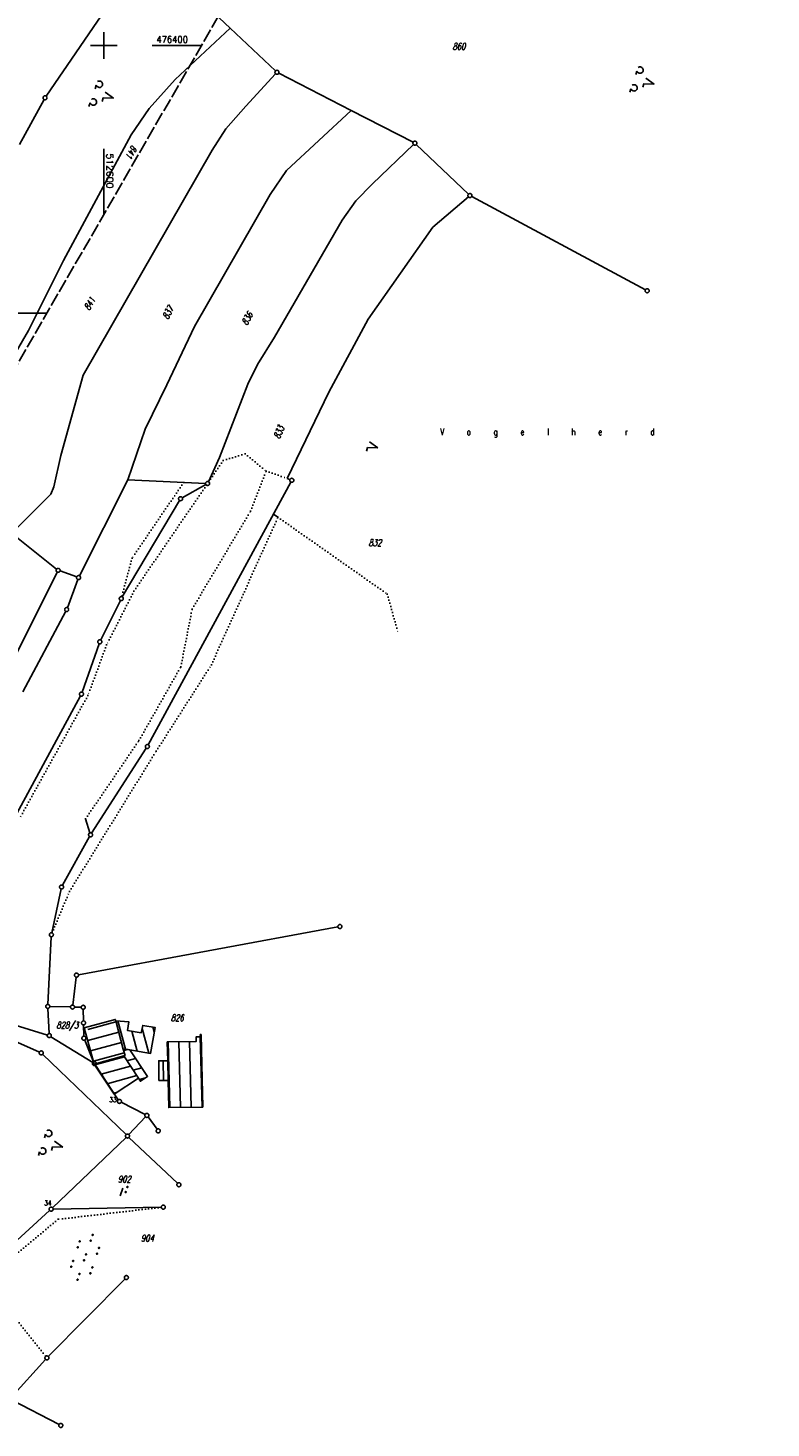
# Model space of a CAD drawing. Extents: x 510526 to 513920, y 467229 to 478797.
# Tile 387 of 467: x 512572 to 512849, y 475883 to 476407. Entities that reach past the tile are written whole.
import ezdxf

# ---------------------------------------------------------------- set-up
doc = ezdxf.new("R2010")
doc.units = 0
doc.header["$LTSCALE"] = 10
doc.header["$MEASUREMENT"] = 0
for name, pattern in [('LT00', [0]), ('LT14', [0.6, 0.5, -0.1]), ('PUNKTX2_STR', [0.6, 0.1, -0.5])]:
    doc.linetypes.add(name, pattern=pattern)
doc.layers.get('0').update_dxf_attribs({"linetype": 'LT00'})
doc.layers.add('-BLATT_88-RAND', color=7, linetype='LT14', plot=False)
for name, color, linetype in [('DFK_BEB_SCHR', 254, 'LT00'), ('DFK_BEBAUUNG', 250, 'LT00'), ('DFK_BES-NAME', 255, 'LT00'), ('DFK_FLUR_NR', 250, 'LT00'), ('DFK_GZPKT', 250, 'LT00'), ('DFK_KATASTER', 250, 'LT00'), ('DFK_NUTZUNG', 250, 'LT00'), ('DFK_NUTZUNGSGRENZE', 70, 'PUNKTX2_STR'), ('DFK_TOPO-SYM', 252, 'LT00'), ('V88_RASTER', 250, 'LT00')]:
    doc.layers.add(name, color=color, linetype=linetype)
doc.styles.get("Standard").update_dxf_attribs({"font": 'romans.shx'})

# ---------------------------------------------------------------- blocks, each defined once
blk = doc.blocks.new('SYMB7201')
at = {"color": 0, "linetype": 'ByBlock'}
for p, q in [((0, 0.385), (-0.11, 0.015)), ((-0.255, -0.385), (-0.115, -0.385)), ((0.445, -0.385), (0.585, -0.385))]:
    blk.add_line(p, q, dxfattribs=at)
for points in [[(0.25, 0.015), (0.11, 0.015), (0, 0.385)], [(-0.393816, -0.383308), (-0.416239, -0.362945), (-0.432849, -0.337617), (-0.442589, -0.308936), (-0.444836, -0.27873), (-0.439449, -0.248923), (-0.426769, -0.221415), (-0.407606, -0.197958), (-0.38318, -0.180047), (-0.355047, -0.168823), (-0.325, -0.165), (-0.294953, -0.168823), (-0.26682, -0.180047), (-0.242394, -0.197959), (-0.223231, -0.221415), (-0.210551, -0.248923), (-0.205164, -0.27873), (-0.207411, -0.308936), (-0.21715, -0.337617), (-0.233761, -0.362945), (-0.256184, -0.383308)], [(0.306185, -0.383308), (0.283761, -0.362945), (0.267151, -0.337617), (0.257411, -0.308936), (0.255164, -0.27873), (0.260552, -0.248923), (0.273231, -0.221415), (0.292394, -0.197958), (0.31682, -0.180047), (0.344953, -0.168823), (0.375, -0.165), (0.405047, -0.168823), (0.43318, -0.180047), (0.457606, -0.197959), (0.476769, -0.221415), (0.489449, -0.248923), (0.494836, -0.27873), (0.492589, -0.308936), (0.48285, -0.337617), (0.466239, -0.362945), (0.443816, -0.383308)]]:
    blk.add_lwpolyline(points, dxfattribs=at)
blk = doc.blocks.new('SYMB7271')
at = {"color": 0, "linetype": 'ByBlock'}
for p, q in [((-0.215, 0.087919), (-0.215, 0.062081)), ((-0.21, 0.057895), (-0.21, 0.092105)), ((-0.205, 0.094164), (-0.205, 0.055836)), ((-0.2, 0.055204), (-0.2, 0.094796)), ((-0.195, 0.094164), (-0.195, 0.055836)), ((-0.19, 0.057895), (-0.19, 0.092105)), ((-0.185, 0.087919), (-0.185, 0.062081)), ((-0.18, 0.074874), (-0.18, 0.075146)), ((-0.015, 0.087919), (-0.015, 0.062081)), ((-0.01, 0.057895), (-0.01, 0.092105)), ((-0.005, 0.094164), (-0.005, 0.055836)), ((0, 0.055204), (0, 0.094796)), ((0.005, 0.094164), (0.005, 0.055836)), ((0.01, 0.057895), (0.01, 0.092105)), ((0.015, 0.087919), (0.015, 0.062081)), ((0.02, 0.074874), (0.02, 0.075146)), ((-0.1, -0.075), (0.2, -0.075))]:
    blk.add_line(p, q, dxfattribs=at)
for points in [[(-0.18, 0.075), (-0.181981, 0.083678), (-0.18753, 0.090637), (-0.19555, 0.094499), (-0.20445, 0.094499), (-0.21247, 0.090637), (-0.218019, 0.083678), (-0.22, 0.075), (-0.218019, 0.066322), (-0.21247, 0.059363), (-0.20445, 0.055501), (-0.19555, 0.055501), (-0.18753, 0.059363), (-0.181981, 0.066322), (-0.18, 0.075)], [(0.00445, 0.094499), (-0.00445, 0.094499), (-0.01247, 0.090637), (-0.018019, 0.083678), (-0.02, 0.075), (-0.018019, 0.066322), (-0.01247, 0.059363), (-0.00445, 0.055501)], [(-0.00445, 0.055501), (0.00445, 0.055501), (0.01247, 0.059363), (0.018019, 0.066322), (0.02, 0.075)], [(0.02, 0.075), (0.018019, 0.083678), (0.01247, 0.090637), (0.00445, 0.094499)]]:
    blk.add_lwpolyline(points, dxfattribs=at)
blk = doc.blocks.new('SYMB7110')
at = {"color": 0, "linetype": 'ByBlock'}
for p, q in [((-0.9, 0.012919), (-0.9, -0.012919)), ((-0.895, -0.017106), (-0.895, 0.017105)), ((-0.89, 0.019164), (-0.89, -0.019164)), ((-0.885, -0.019797), (-0.885, 0.019796)), ((-0.88, 0.019164), (-0.88, -0.019164)), ((-0.875, -0.017106), (-0.875, 0.017105)), ((-0.87, 0.012919), (-0.87, -0.012919)), ((-0.865, -0.000126), (-0.865, 0.000145)), ((-0.67, 0.012919), (-0.67, -0.012919)), ((-0.665, -0.017106), (-0.665, 0.017105)), ((-0.66, 0.019164), (-0.66, -0.019164)), ((-0.655, -0.019797), (-0.655, 0.019796)), ((-0.65, 0.019164), (-0.65, -0.019164)), ((-0.645, -0.017106), (-0.645, 0.017105)), ((-0.64, 0.012919), (-0.64, -0.012919)), ((-0.635, -0.000126), (-0.635, 0.000145)), ((-0.515, 0.392919), (-0.515, 0.367081)), ((-0.51, 0.362895), (-0.51, 0.397105)), ((-0.505, 0.399164), (-0.505, 0.360836)), ((-0.5, 0.360204), (-0.5, 0.399796)), ((-0.495, 0.399164), (-0.495, 0.360836)), ((-0.49, 0.362895), (-0.49, 0.397105)), ((-0.485, 0.392919), (-0.485, 0.367081)), ((-0.48, 0.379874), (-0.48, 0.380145)), ((-0.285, 0.392919), (-0.285, 0.367081)), ((-0.28, 0.362895), (-0.28, 0.397105)), ((-0.275, 0.399164), (-0.275, 0.360836)), ((-0.27, 0.360204), (-0.27, 0.399796)), ((-0.265, 0.399164), (-0.265, 0.360836)), ((-0.26, 0.362895), (-0.26, 0.397105)), ((-0.255, 0.392919), (-0.255, 0.367081)), ((-0.25, 0.379874), (-0.25, 0.380146)), ((-0.13, 0.012919), (-0.13, -0.012919)), ((-0.125, -0.017105), (-0.125, 0.017105)), ((-0.12, 0.019164), (-0.12, -0.019164)), ((-0.115, -0.019796), (-0.115, 0.019796)), ((-0.11, 0.019164), (-0.11, -0.019164)), ((-0.105, -0.017105), (-0.105, 0.017105)), ((-0.1, 0.012919), (-0.1, -0.012919)), ((-0.095, -0.000126), (-0.095, 0.000146)), ((0.1, 0.012919), (0.1, -0.012919)), ((0.105, -0.017105), (0.105, 0.017105)), ((0.11, 0.019164), (0.11, -0.019164)), ((0.115, -0.019796), (0.115, 0.019796)), ((0.12, 0.019164), (0.12, -0.019164)), ((0.125, -0.017105), (0.125, 0.017105)), ((0.13, 0.012919), (0.13, -0.012919)), ((0.135, -0.000126), (0.135, 0.000146)), ((0.255, 0.392919), (0.255, 0.367081)), ((0.26, 0.362895), (0.26, 0.397105)), ((0.265, 0.399164), (0.265, 0.360836)), ((0.27, 0.360204), (0.27, 0.399796)), ((0.275, 0.399164), (0.275, 0.360836)), ((0.28, 0.362895), (0.28, 0.397105)), ((0.285, 0.392919), (0.285, 0.367081)), ((0.29, 0.379874), (0.29, 0.380145)), ((0.485, 0.392919), (0.485, 0.367081)), ((0.49, 0.362895), (0.49, 0.397105)), ((0.495, 0.399164), (0.495, 0.360836)), ((0.5, 0.360204), (0.5, 0.399796)), ((0.505, 0.399164), (0.505, 0.360836)), ((0.51, 0.362895), (0.51, 0.397105)), ((0.515, 0.392919), (0.515, 0.367081)), ((0.52, 0.379874), (0.52, 0.380146)), ((0.64, 0.012919), (0.64, -0.012919)), ((0.645, -0.017105), (0.645, 0.017105)), ((0.65, 0.019164), (0.65, -0.019164)), ((0.655, -0.019796), (0.655, 0.019796)), ((0.66, 0.019164), (0.66, -0.019164)), ((0.665, -0.017105), (0.665, 0.017105)), ((0.67, 0.012919), (0.67, -0.012919)), ((0.675, -0.000126), (0.675, 0.000146)), ((0.87, 0.012919), (0.87, -0.012919)), ((0.875, -0.017105), (0.875, 0.017105)), ((0.88, 0.019164), (0.88, -0.019164)), ((0.885, -0.019796), (0.885, 0.019796)), ((0.89, 0.019164), (0.89, -0.019164)), ((0.895, -0.017105), (0.895, 0.017105)), ((0.9, 0.012919), (0.9, -0.012919)), ((0.905, -0.000126), (0.905, 0.000146)), ((-0.515, -0.367081), (-0.515, -0.392919)), ((-0.51, -0.397105), (-0.51, -0.362895)), ((-0.505, -0.360836), (-0.505, -0.399164)), ((-0.5, -0.399796), (-0.5, -0.360204)), ((-0.495, -0.360836), (-0.495, -0.399164)), ((-0.49, -0.397106), (-0.49, -0.362895)), ((-0.485, -0.367081), (-0.485, -0.392919)), ((-0.48, -0.380126), (-0.48, -0.379855)), ((-0.285, -0.367081), (-0.285, -0.392919)), ((-0.28, -0.397105), (-0.28, -0.362895)), ((-0.275, -0.360836), (-0.275, -0.399164)), ((-0.27, -0.399796), (-0.27, -0.360204)), ((-0.265, -0.360836), (-0.265, -0.399164)), ((-0.26, -0.397105), (-0.26, -0.362895)), ((-0.255, -0.367081), (-0.255, -0.392919)), ((-0.25, -0.380126), (-0.25, -0.379855)), ((0.255, -0.367081), (0.255, -0.392919)), ((0.26, -0.397105), (0.26, -0.362895)), ((0.265, -0.360836), (0.265, -0.399164)), ((0.27, -0.399796), (0.27, -0.360204)), ((0.275, -0.360836), (0.275, -0.399164)), ((0.28, -0.397105), (0.28, -0.362895)), ((0.285, -0.367081), (0.285, -0.392919)), ((0.29, -0.380126), (0.29, -0.379855)), ((0.485, -0.367081), (0.485, -0.392919)), ((0.49, -0.397105), (0.49, -0.362895)), ((0.495, -0.360836), (0.495, -0.399164)), ((0.5, -0.399796), (0.5, -0.360204)), ((0.505, -0.360836), (0.505, -0.399164)), ((0.51, -0.397105), (0.51, -0.362895)), ((0.515, -0.367081), (0.515, -0.392919)), ((0.52, -0.380126), (0.52, -0.379855))]:
    blk.add_line(p, q, dxfattribs=at)
for points in [[(-0.865, 0), (-0.866981, 0.008678), (-0.87253, 0.015637), (-0.88055, 0.019498), (-0.88945, 0.019498), (-0.89747, 0.015637), (-0.903019, 0.008678), (-0.905, 0)], [(-0.905, 0), (-0.903019, -0.008678), (-0.89747, -0.015637), (-0.88945, -0.019499), (-0.88055, -0.019499), (-0.87253, -0.015637), (-0.866981, -0.008678), (-0.865, 0)], [(-0.635, 0), (-0.636981, 0.008678), (-0.64253, 0.015637), (-0.65055, 0.019498), (-0.65945, 0.019498), (-0.66747, 0.015637), (-0.673019, 0.008678), (-0.675, 0)], [(-0.675, 0), (-0.673019, -0.008678), (-0.66747, -0.015637), (-0.65945, -0.019499), (-0.65055, -0.019499), (-0.64253, -0.015637), (-0.636981, -0.008678), (-0.635, 0)], [(-0.48, 0.38), (-0.481981, 0.388678), (-0.48753, 0.395637), (-0.49555, 0.399499), (-0.50445, 0.399499), (-0.51247, 0.395637), (-0.518019, 0.388678), (-0.52, 0.38), (-0.518019, 0.371322), (-0.51247, 0.364363), (-0.50445, 0.360501), (-0.49555, 0.360501), (-0.48753, 0.364363), (-0.481981, 0.371322), (-0.48, 0.38)], [(-0.25, 0.38), (-0.251981, 0.388678), (-0.25753, 0.395637), (-0.26555, 0.399499), (-0.27445, 0.399499), (-0.28247, 0.395637), (-0.288019, 0.388678), (-0.29, 0.38), (-0.288019, 0.371322), (-0.28247, 0.364363), (-0.27445, 0.360501), (-0.26555, 0.360501), (-0.25753, 0.364363), (-0.251981, 0.371322), (-0.25, 0.38)], [(-0.095, 0), (-0.096981, 0.008678), (-0.10253, 0.015637), (-0.11055, 0.019499), (-0.11945, 0.019499), (-0.12747, 0.015637), (-0.133019, 0.008678), (-0.135, 0)], [(-0.135, 0), (-0.133019, -0.008678), (-0.12747, -0.015637), (-0.11945, -0.019499), (-0.11055, -0.019499), (-0.10253, -0.015637), (-0.096981, -0.008678), (-0.095, 0)], [(0.135, 0), (0.133019, 0.008678), (0.12747, 0.015637), (0.11945, 0.019499), (0.11055, 0.019499), (0.10253, 0.015637), (0.096981, 0.008678), (0.095, 0)], [(0.095, 0), (0.096981, -0.008678), (0.10253, -0.015637), (0.11055, -0.019499), (0.11945, -0.019499), (0.12747, -0.015637), (0.133019, -0.008678), (0.135, 0)], [(0.29, 0.38), (0.288019, 0.388678), (0.28247, 0.395637), (0.27445, 0.399499), (0.26555, 0.399499), (0.25753, 0.395637), (0.251981, 0.388678), (0.25, 0.38), (0.251981, 0.371322), (0.25753, 0.364363), (0.26555, 0.360501), (0.27445, 0.360501), (0.28247, 0.364363), (0.288019, 0.371322), (0.29, 0.38)], [(0.52, 0.38), (0.518019, 0.388678), (0.51247, 0.395637), (0.50445, 0.399499), (0.495549, 0.399499), (0.48753, 0.395637), (0.481981, 0.388678), (0.48, 0.38), (0.481981, 0.371322), (0.48753, 0.364363), (0.495549, 0.360501), (0.50445, 0.360501), (0.51247, 0.364363), (0.518019, 0.371322), (0.52, 0.38)], [(0.675, 0), (0.673019, 0.008678), (0.66747, 0.015637), (0.65945, 0.019499), (0.65055, 0.019499), (0.64253, 0.015637), (0.636981, 0.008678), (0.635, 0)], [(0.635, 0), (0.636981, -0.008678), (0.64253, -0.015637), (0.65055, -0.019499), (0.65945, -0.019499), (0.66747, -0.015637), (0.673019, -0.008678), (0.675, 0)], [(0.905, 0), (0.903019, 0.008678), (0.89747, 0.015637), (0.88945, 0.019499), (0.88055, 0.019499), (0.87253, 0.015637), (0.866981, 0.008678), (0.865, 0)], [(0.865, 0), (0.866981, -0.008678), (0.87253, -0.015637), (0.88055, -0.019499), (0.88945, -0.019499), (0.89747, -0.015637), (0.903019, -0.008678), (0.905, 0)], [(-0.48, -0.38), (-0.481981, -0.371322), (-0.48753, -0.364363), (-0.49555, -0.360501), (-0.50445, -0.360501), (-0.51247, -0.364363), (-0.518019, -0.371322), (-0.52, -0.38), (-0.518019, -0.388678), (-0.51247, -0.395637), (-0.50445, -0.399499), (-0.49555, -0.399499), (-0.48753, -0.395637), (-0.481981, -0.388678), (-0.48, -0.38)], [(-0.25, -0.38), (-0.251981, -0.371322), (-0.25753, -0.364363), (-0.26555, -0.360501), (-0.27445, -0.360501), (-0.28247, -0.364363), (-0.288019, -0.371322), (-0.29, -0.38), (-0.288019, -0.388678), (-0.28247, -0.395637), (-0.27445, -0.399499), (-0.26555, -0.399499), (-0.25753, -0.395637), (-0.251981, -0.388678), (-0.25, -0.38)], [(0.29, -0.38), (0.288019, -0.371322), (0.28247, -0.364363), (0.27445, -0.360501), (0.26555, -0.360501), (0.25753, -0.364363), (0.251981, -0.371322), (0.25, -0.38), (0.251981, -0.388678), (0.25753, -0.395637), (0.26555, -0.399499), (0.27445, -0.399499), (0.28247, -0.395637), (0.288019, -0.388678), (0.29, -0.38)], [(0.52, -0.38), (0.518019, -0.371322), (0.51247, -0.364363), (0.50445, -0.360501), (0.495549, -0.360501), (0.48753, -0.364363), (0.481981, -0.371322), (0.48, -0.38), (0.481981, -0.388678), (0.48753, -0.395637), (0.495549, -0.399499), (0.50445, -0.399499), (0.51247, -0.395637), (0.518019, -0.388678), (0.52, -0.38)]]:
    blk.add_lwpolyline(points, dxfattribs=at)
blk = doc.blocks.new('SYMB7222')
at = {"color": 0, "linetype": 'ByBlock'}
blk.add_line((0, 0.185), (-0.11, -0.185), dxfattribs=at)
blk.add_lwpolyline([(0.25, -0.185), (0.11, -0.185), (0, 0.185)], dxfattribs=at)
blk = doc.blocks.new('SYMB7010')
at = {"color": 0, "linetype": 'ByBlock'}
for points in [[(-0.031408, 0.499213), (-0.093728, 0.49134), (-0.15457, 0.475719), (-0.212975, 0.452595), (-0.268021, 0.422333), (-0.31884, 0.385411), (-0.36463, 0.342411), (-0.40467, 0.29401), (-0.438329, 0.240973), (-0.465074, 0.184136), (-0.484486, 0.124395), (-0.496256, 0.062692), (-0.5002, 0)], [(-0.5002, 0), (-0.496256, -0.062692), (-0.484486, -0.124395), (-0.465075, -0.184136), (-0.438329, -0.240973), (-0.404671, -0.29401), (-0.36463, -0.342411), (-0.31884, -0.385411), (-0.268021, -0.422333), (-0.212975, -0.452595), (-0.154571, -0.475719), (-0.093728, -0.49134), (-0.031408, -0.499213), (0.031408, -0.499213)], [(0.5002, 0), (0.496256, 0.062692), (0.484485, 0.124395), (0.465074, 0.184136), (0.438329, 0.240973), (0.40467, 0.29401), (0.36463, 0.342411), (0.31884, 0.385411), (0.268021, 0.422333), (0.212975, 0.452595), (0.15457, 0.475719), (0.093728, 0.49134), (0.031408, 0.499213), (-0.031408, 0.499213)], [(0.031408, -0.499213), (0.093728, -0.491341), (0.15457, -0.475719), (0.212975, -0.452595), (0.268021, -0.422333), (0.31884, -0.385411), (0.36463, -0.342411), (0.404671, -0.294011), (0.438329, -0.240974), (0.465075, -0.184136), (0.484486, -0.124395), (0.496256, -0.062692), (0.500201, 0)]]:
    blk.add_lwpolyline(points, dxfattribs=at)

msp = doc.modelspace()

# ---------------------------------------------------------------- linework, layer by layer
at = {"layer": '-BLATT_88-RAND'}
msp.add_lwpolyline([(512755.75, 477179.71), (512292.82, 476378.88), (512541.3, 476235.25), (513004.22, 477036.08), (512755.75, 477179.71)], dxfattribs=at)
at = {"layer": 'DFK_BEB_SCHR'}
for p, q in [((512604.54, 476035.11), (512593.98, 476032.26)), ((512605.27, 476035.44), (512608.1, 476024.92)), ((512614.31, 476032.63), (512616.78, 476023.43)), ((512618.87, 476031.09), (512618.33, 476033.11)), ((512593.99, 476028.11), (512605.57, 476031.25)), ((512606.61, 476027.39), (512595.04, 476024.25)), ((512612.44, 476024.17), (512610.43, 476031.65)), ((512624.07, 476027.62), (512624.71, 476003.09)), ((512628.71, 476003.14), (512628.07, 476027.67)), ((512632.07, 476027.71), (512632.71, 476003.19)), ((512636.71, 476003.25), (512636.03, 476029.51)), ((512596.09, 476020.39), (512607.65, 476023.53)), ((512607.67, 476022.03), (512596.6, 476019)), ((512608.9, 476024.78), (512607.42, 476024.38)), ((512598.95, 476015.49), (512610, 476018.52)), ((512608.64, 476020.57), (512611.84, 476021.43)), ((512614.18, 476017.92), (512610.97, 476017.05)), ((512622.18, 476020.57), (512622.34, 476013.21)), ((512612.32, 476015.01), (512601.3, 476011.99)), ((512613.29, 476013.54), (512615.53, 476014.14)), ((512603.65, 476008.49), (512605.1, 476008.88))]:
    msp.add_line(p, q, dxfattribs=at)
at = {"layer": 'DFK_BEBAUUNG'}
for points in [[(512607.93, 476022.49, 0), (512607.45, 476022.36, 0), (512596.38, 476019.33, 0), (512592.7, 476032.84, 0), (512604.29, 476035.98, 0), (512604.43, 476035.51, 0), (512607.29, 476024.87, 0), (512607.93, 476022.49, 0)], [(512607.29, 476024.87, 0), (512604.43, 476035.51, 0), (512609.33, 476035.13, 0), (512608.81, 476031.93, 0), (512614.01, 476031.04, 0), (512614.53, 476033.75, 0), (512619.21, 476032.96, 0), (512617.45, 476023.32, 0), (512609.7, 476024.64, 0), (512607.69, 476024.99, 0), (512607.29, 476024.87, 0)], [(512636.4, 476030.35, 0), (512636.69, 476019.17, 0), (512636.99, 476003.25, 0), (512624.27, 476003.08, 0), (512624.04, 476013.24, 0), (512623.88, 476020.59, 0), (512623.72, 476027.62, 0), (512634.52, 476027.74, 0), (512634.5, 476029.47, 0), (512636.08, 476029.51, 0), (512636.06, 476030.34, 0), (512636.4, 476030.35, 0)], [(512596.38, 476019.33, 0), (512607.45, 476022.36, 0), (512612.92, 476014.11, 0), (512603.91, 476008.09, 0), (512596.38, 476019.33, 0)], [(512607.45, 476022.36, 0), (512607.93, 476022.49, 0), (512607.29, 476024.87, 0), (512607.69, 476024.99, 0), (512609.7, 476024.64, 0), (512616.33, 476014.69, 0), (512613.71, 476012.9, 0), (512612.92, 476014.11, 0), (512607.45, 476022.36, 0)], [(512623.88, 476020.59, 0), (512624.04, 476013.24, 0), (512620.62, 476013.19, 0), (512620.54, 476020.55, 0), (512623.88, 476020.59, 0)]]:
    msp.add_polyline3d(points, dxfattribs=at)
at = {"layer": 'DFK_KATASTER'}
for p, q in [((512615.59, 476435.25), (512578.43, 476381.06)), ((512647.2, 476406.47), (512616.56, 476435.36)), ((512647.2, 476406.47), (512626.73, 476387.26)), ((512664.18, 476390.46), (512647.2, 476406.47)), ((512664.22, 476389.4), (512653.06, 476377.29)), ((512692.53, 476375.68), (512665.4, 476389.61)), ((512616.96, 476376.43), (512626.73, 476387.26)), ((512577.65, 476379.78), (512568.44, 476362.92)), ((512610.21, 476366.54), (512616.96, 476376.43)), ((512653.06, 476377.29), (512645.66, 476368.85)), ((512692.53, 476375.68), (512668.29, 476353.29)), ((512715.62, 476363.82), (512692.53, 476375.68)), ((512645.66, 476368.85), (512640.49, 476360.86)), ((512584.95, 476319.61), (512610.21, 476366.54)), ((512700.47, 476348.29), (512715.75, 476362.96)), ((512716.83, 476362.96), (512736.33, 476344.41)), ((512592.24, 476276.83), (512640.49, 476360.86)), ((512668.29, 476353.29), (512662.22, 476344.23)), ((512694.19, 476341.92), (512700.47, 476348.29)), ((512633.9, 476294.97), (512662.22, 476344.23)), ((512689.06, 476334.74), (512694.19, 476341.92)), ((512722.94, 476332.1), (512736.3, 476343.41)), ((512737.53, 476343.54), (512802.47, 476308.67)), ((512663.85, 476290.95), (512689.06, 476334.74)), ((512698.86, 476297.65), (512722.94, 476332.1)), ((512571.79, 476293.47), (512584.95, 476319.61)), ((512623.56, 476273.17), (512633.9, 476294.97)), ((512684.08, 476270.45), (512698.86, 476297.65)), ((512552.32, 476260.32), (512571.79, 476293.47)), ((512657.42, 476280.7), (512663.85, 476290.95)), ((512657.42, 476280.7), (512653.89, 476273.36)), ((512592.24, 476276.83), (512583.93, 476246.77)), ((512615.46, 476256.57), (512623.56, 476273.17)), ((512643.19, 476246.05), (512653.89, 476273.36)), ((512668.53, 476238.21), (512684.08, 476270.45)), ((512615.46, 476256.57), (512608.94, 476237.6)), ((512583.93, 476246.77), (512581.37, 476235.09)), ((512643.19, 476246.05), (512639.11, 476236.97)), ((512590.9, 476201.78), (512608.94, 476237.6)), ((512608.94, 476237.6), (512638.05, 476236.32)), ((512669.92, 476236.82), (512616.63, 476138.65)), ((512668.53, 476238.21), (512669.59, 476237.77)), ((512580.13, 476232.34), (512566.09, 476218.18)), ((512581.37, 476235.09), (512580.13, 476232.34)), ((512629.35, 476230.98), (512638.15, 476235.92)), ((512606.91, 476193.91), (512628.32, 476229.97)), ((512566.15, 476217.18), (512582.32, 476204.31)), ((512562.42, 476162.66), (512582.58, 476203.17)), ((512589.85, 476201.36), (512583.62, 476203.59)), ((512586.37, 476189.88), (512590.3, 476200.41)), ((512598.83, 476177.81), (512606.2, 476192.6)), ((512569.75, 476158.44), (512585.76, 476188.52)), ((512591.89, 476158.29), (512598.25, 476176.43)), ((512567.5, 476112.93), (512591.28, 476156.92)), ((512615.86, 476137.36), (512595.45, 476105.62)), ((512594.68, 476104.33), (512584.56, 476086.15)), ((512580.54, 476068.38), (512584.04, 476084.76)), ((512590.52, 476052.69), (512687.51, 476070.57)), ((512579.09, 476041.63), (512580.34, 476066.9)), ((512588.38, 476041.38), (512589.69, 476051.81)), ((512550.89, 476038.82), (512578.89, 476030.18)), ((512579.57, 476030.71), (512579.09, 476040.13)), ((512587.54, 476040.66), (512579.8, 476040.86)), ((512589.04, 476040.62), (512591.54, 476040.55)), ((512592.31, 476039.78), (512592.39, 476035.46)), ((512592.43, 476033.96), (512592.53, 476029.73)), ((512564.51, 476028.87), (512575.93, 476023.79)), ((512580.25, 476029.56), (512595.84, 476019.89)), ((512592.84, 476028.29), (512596.19, 476020.18)), ((512577.15, 476022.96), (512608.3, 475992.96)), ((512596.89, 476018.86), (512605.42, 476006.02)), ((512615.42, 476000.49), (512606.5, 476005.05)), ((512615.58, 475999.6), (512609.35, 475992.99)), ((512616.53, 475999.55), (512619.9, 475994.96)), ((512580.84, 475965.62), (512608.3, 475991.92)), ((512609.38, 475991.92), (512627.53, 475974.76)), ((512579.75, 475964.59), (512553.71, 475940.85)), ((512581.05, 475965.11), (512621.48, 475965.85)), ((512607.89, 475939), (512579.25, 475910.04)), ((512578.22, 475908.95), (512565.36, 475894.77)), ((512565.53, 475893.86), (512583.25, 475884.62))]:
    msp.add_line(p, q, dxfattribs=at)
at = {"layer": 'DFK_NUTZUNG'}
for p, q in [((512663.42, 476224.84), (512665.09, 476223.67)), ((512594.81, 476105.71), (512593.16, 476110.94))]:
    msp.add_line(p, q, dxfattribs=at)
at = {"layer": 'DFK_NUTZUNGSGRENZE', "ltscale": 0.2}
for p, q in [((512644.67, 476244.88), (512652.84, 476247.4)), ((512652.84, 476247.4), (512660.66, 476240.9)), ((512639.22, 476236.91), (512644.67, 476244.88)), ((512629.87, 476236.68), (512610.56, 476208.43)), ((512654.87, 476225.97), (512660.66, 476240.9)), ((512660.66, 476240.9), (512668.53, 476238.21)), ((512638.38, 476235.67), (512611.25, 476196.03)), ((512633.01, 476189.37), (512654.87, 476225.97)), ((512640.21, 476168.51), (512665.09, 476223.67)), ((512665.09, 476223.67), (512705.94, 476194.98)), ((512610.56, 476208.43), (512606.72, 476194)), ((512611.25, 476196.03), (512601.05, 476175.96)), ((512705.94, 476194.98), (512709.98, 476180.57)), ((512628.8, 476167.79), (512633.01, 476189.37)), ((512601.05, 476175.96), (512594.05, 476157.03)), ((512619.57, 476136.23), (512640.21, 476168.51)), ((512613.14, 476140.2), (512628.8, 476167.79)), ((512594.05, 476157.03), (512568.47, 476111.08)), ((512593.16, 476110.94), (512613.14, 476140.2)), ((512587.16, 476083.82), (512619.57, 476136.23)), ((512580.67, 476068.34), (512587.16, 476083.82)), ((512621.49, 475965.77), (512582.87, 475961.3)), ((512582.87, 475961.3), (512555.58, 475938.51)), ((512555.58, 475938.51), (512578.25, 475910.1))]:
    msp.add_line(p, q, dxfattribs=at)
at = {"layer": 'V88_RASTER'}
for p, q in [((512600, 476395), (512600, 476405)), ((512605, 476400), (512595, 476400)), ((512636.53, 476400), (512618.03, 476400)), ((512600, 476336.81), (512600, 476361.36)), ((512560.22, 476300), (512578.72, 476300))]:
    msp.add_line(p, q, dxfattribs=at)

# ---------------------------------------------------------------- block references
at = {"layer": 'DFK_GZPKT', "xscale": 1.499999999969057, "yscale": 1.5, "zscale": 1.5, "rotation": 251.2881100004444}
for p in [(512664.73, 476389.95), (512578.01, 476380.44), (512716.29, 476363.48), (512736.87, 476343.89), (512803.13, 476308.32), (512638.8, 476236.29), (512670.28, 476237.48), (512628.7, 476230.61), (512582.91, 476203.84), (512590.56, 476201.11), (512586.11, 476189.18), (512606.53, 476193.27), (512598.5, 476177.14), (512591.64, 476157.58), (512616.27, 476137.99), (512595.04, 476104.99), (512584.2, 476085.49), (512688.25, 476070.71), (512580.38, 476067.65), (512589.78, 476052.55), (512579.05, 476040.88), (512588.29, 476040.64), (512592.29, 476040.53), (512592.41, 476034.71), (512579.61, 476029.96), (512592.55, 476028.98), (512576.61, 476023.48), (512596.48, 476019.49), (512605.83, 476005.39), (512616.09, 476000.15), (512608.84, 475992.44), (512620.34, 475994.36), (512628.07, 475974.24), (512580.3, 475965.1), (512622.23, 475965.86), (512608.42, 475939.53), (512578.72, 475909.51), (512583.91, 475884.27)]:
    msp.add_blockref('SYMB7010', p, dxfattribs=at)
at = {"layer": 'DFK_NUTZUNG', "xscale": 10, "yscale": 10, "zscale": 10, "rotation": 251.28826}
for name, p in [('SYMB7201', (512802.13, 476386.78)), ('SYMB7201', (512599.98, 476381.51)), ('SYMB7222', (512700.71, 476250.18)), ('SYMB7201', (512581.05, 475989.47)), ('SYMB7271', (512607.48, 475971.72)), ('SYMB7110', (512593, 475947.1))]:
    msp.add_blockref(name, p, dxfattribs=at)

# ---------------------------------------------------------------- texts
at = {"layer": 'DFK_BES-NAME', "width": 0.75}
msp.add_text('V      o      g      e      l      h      e      r      d', height=2.5, rotation=-0.0003, dxfattribs=at).set_placement((512725.74, 476254.34))
at = {"layer": 'DFK_FLUR_NR', "oblique": 13.754, "width": 0.75}
for s, rotation, p in [('860', -0.0003, (512730.37, 476398.4)), ('841', 239.9697, (512610.53, 476362.95)), ('841', 58.8137, (512594.53, 476300.77)), ('837', 62.6987, (512623.99, 476297.43)), ('836', 59.8576, (512653.46, 476295.21)), ('833', 66.9091, (512665.64, 476252.73)), ('832', -0.0003, (512698.96, 476212.92)), ('826', -0.0003, (512625.05, 476035.37)), ('828/3', -0.0003, (512582.28, 476032.62)), ('902', -0.0003, (512605.28, 475975.09)), ('904', -0.0003, (512613.89, 475953.02))]:
    msp.add_text(s, height=2.5, rotation=rotation, dxfattribs=at).set_placement(p)
at = {"layer": 'DFK_TOPO-SYM', "width": 0.75}
for s, p in [('33', (512602.07, 476005.1)), ('34', (512577.71, 475966.5))]:
    msp.add_text(s, height=1.8, rotation=-0.0003, dxfattribs=at).set_placement(p)
at = {"layer": 'V88_RASTER'}
for s, rotation, width, p in [(' 476400', 359.9978, 0.921, (512618.03, 476401)), (' 512600', 270.0009, 1.017, (512601, 476361.36))]:
    msp.add_text(s, height=2.5, rotation=rotation, dxfattribs=dict(at, width=width)).set_placement(p)

doc.saveas('drawing.dxf')
